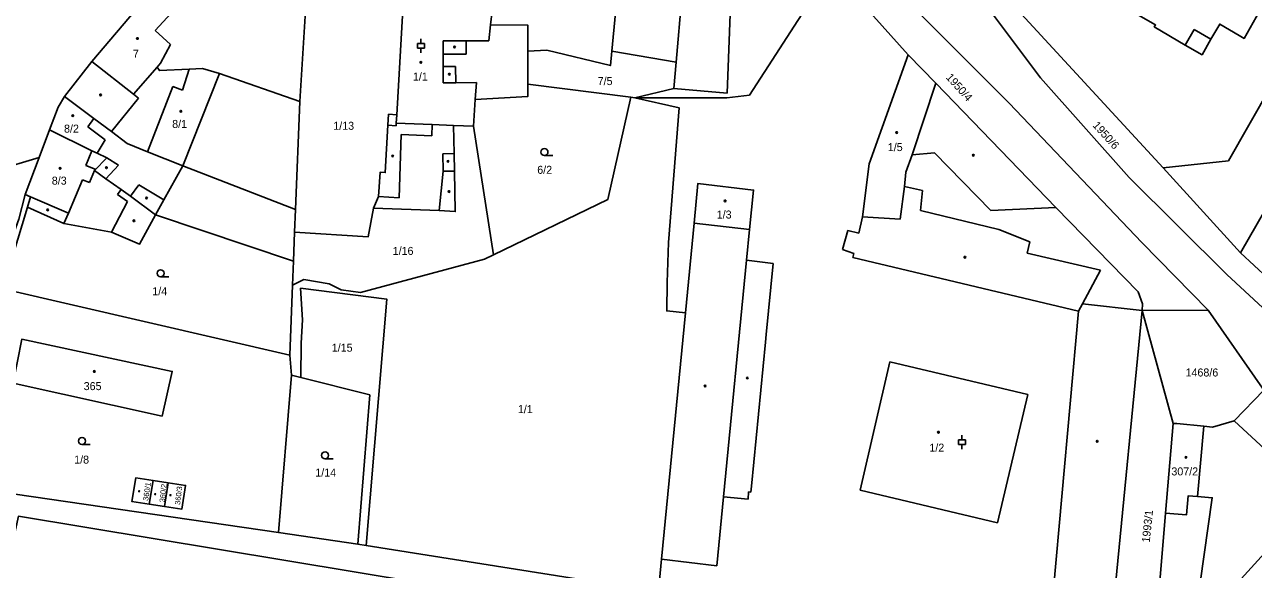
# Model space of a CAD drawing. Extents: x -793666 to -785424, y -1118958 to -1108761.
# Drawn here: x -788273.7 to -788012.6, y -1116929.5 to -1116813.7 of the extents above; entities that cross this region are included whole.
import ezdxf

# ---------------------------------------------------------------- set-up
doc = ezdxf.new("R2010")
doc.units = 0
for name, color, linetype in [('Hranice parcel', 7, 'Continuous'), ('Parcelní čísla', 7, 'Continuous'), ('Vnitřní kresba', 7, 'Continuous'), ('Značky budov', 7, 'Continuous'), ('Značky kultur', 7, 'Continuous')]:
    doc.layers.add(name, color=color, linetype=linetype)

msp = doc.modelspace()

# ---------------------------------------------------------------- linework, layer by layer
at = {"layer": 'Hranice parcel'}
for p, q in [((-788086.56, -1116784.66), (-788031.75, -1116844.15)), ((-788135.27, -1116821.65), (-788132.81, -1116792.93)), ((-788102.31, -1116801.86), (-788119.65, -1116828.64)), ((-788085.95, -1116820.1), (-788102.31, -1116801.86)), ((-788215.23, -1116830.01), (-788213.88, -1116808.51)), ((-788166.76, -1116819.32), (-788166.76, -1116826.32)), ((-788148.95, -1116819.33), (-788135.27, -1116821.65)), ((-788259.4, -1116821.53), (-788265.21, -1116828.93)), ((-788080.11, -1116826.14), (-788085.95, -1116820.1)), ((-788166.76, -1116826.32), (-788144.9, -1116829.12)), ((-788216.17, -1116853), (-788215.23, -1116830.01)), ((-788144.9, -1116829.12), (-788144.03, -1116829.23)), ((-788124.47, -1116829.22), (-788144.03, -1116829.23)), ((-788119.65, -1116828.64), (-788124.47, -1116829.22)), ((-788174.1, -1116862.62), (-788178.35, -1116835.27)), ((-788270.62, -1116841.89), (-788268.43, -1116836.01)), ((-788284.93, -1116846.27), (-788270.62, -1116841.89)), ((-788273.57, -1116849.78), (-788270.62, -1116841.89)), ((-788004.05, -1116842.47), (-788015.35, -1116862.16)), ((-788015.35, -1116862.16), (-788031.75, -1116844.15)), ((-788278.3, -1116869.83), (-788273.09, -1116852.5)), ((-788216.34, -1116857.79), (-788216.17, -1116853)), ((-788245.9, -1116854.09), (-788216.56, -1116863.93)), ((-788216.56, -1116863.93), (-788216.34, -1116857.79)), ((-788216.76, -1116869.03), (-788216.56, -1116863.93)), ((-787978.53, -1116896.51), (-788015.35, -1116862.16)), ((-788216.76, -1116869.03), (-788217.35, -1116883.92)), ((-788278.3, -1116869.83), (-788217.35, -1116883.92)), ((-788022.19, -1116874.41), (-788036.25, -1116874.48)), ((-788036.25, -1116874.48), (-788029.67, -1116898.48)), ((-788010.66, -1116890.98), (-788022.19, -1116874.41)), ((-788217.35, -1116883.92), (-788216.97, -1116888.2)), ((-788219.76, -1116921.65), (-788216.97, -1116888.2)), ((-788216.97, -1116888.2), (-788215.03, -1116888.69)), ((-788016.7, -1116897.93), (-788010.38, -1116891.39)), ((-788029.67, -1116898.48), (-788031.28, -1116917.52)), ((-788024.5, -1116914.01), (-788023.17, -1116899.06)), ((-788247.21, -1116915.61), (-788246.4, -1116910.57)), ((-788246.4, -1116910.57), (-788243.2, -1116911.06)), ((-788244, -1116916.09), (-788243.2, -1116911.06)), ((-788219.76, -1116921.65), (-788280.81, -1116912.75)), ((-788244, -1116916.09), (-788247.21, -1116915.61)), ((-788031.28, -1116917.52), (-788034.85, -1116959.6)), ((-788202.9, -1116924.1), (-788219.76, -1116921.65)), ((-788201.1, -1116924.39), (-788202.9, -1116924.1)), ((-788139.02, -1116934.24), (-788201.1, -1116924.39))]:
    msp.add_line(p, q, dxfattribs=at)
for points in [[(-787892.56, -1116976.99), (-787895.19, -1116981.23), (-787941.8, -1116937.65), (-788018.27, -1116866.79), (-788038.98, -1116846.21), (-788057.86, -1116825), (-788078.06, -1116797.96), (-788091.43, -1116783.54), (-788101.65, -1116776.74), (-788123.35, -1116751.89), (-788142.7, -1116729.68), (-788154.86, -1116714.68), (-788158.83, -1116708.96), (-788160.26, -1116705.12), (-788161.73, -1116697.18), (-788161.16, -1116678.39), (-788158.78, -1116640.39), (-788158.44, -1116620.71), (-788158.79, -1116611.56), (-788160.53, -1116602.53)], [(-788067.75, -1116794.03), (-788033.39, -1116813.75), (-788033.67, -1116814.13), (-788027.08, -1116818.05), (-788023.52, -1116820.1), (-788021.63, -1116816.78), (-788019.77, -1116813.56), (-788015.67, -1116816), (-788014.58, -1116816.6), (-788011.36, -1116810.96), (-788011.98, -1116810.6), (-788004.49, -1116797.7), (-788002.85, -1116798.65), (-787998.57, -1116791.26), (-788020.48, -1116778.64), (-788030.53, -1116772.85), (-788034.34, -1116779.51), (-788061.85, -1116783.73), (-788067.75, -1116794.03)], [(-788168.06, -1116778.04), (-788159.81, -1116778.04), (-788147.84, -1116782.59), (-788145.53, -1116783.68), (-788148.95, -1116819.33)], [(-788121.73, -1116777.04), (-788119.47, -1116776.79), (-788115.27, -1116779.69), (-788102.26, -1116794.62), (-788094.84, -1116799.67), (-788082.62, -1116812.27), (-788064.51, -1116830.39), (-788036.35, -1116859.97), (-788022.19, -1116874.41)], [(-788031.75, -1116844.15), (-788017.93, -1116842.61), (-787991.11, -1116795.57), (-787986.85, -1116788.1)], [(-788259.4, -1116821.53), (-788244.9, -1116804.37), (-788241.47, -1116800.45)], [(-788193.21, -1116808), (-788194.63, -1116832.82), (-788196.35, -1116832.72), (-788196.49, -1116835.08), (-788197.06, -1116845.13), (-788198.15, -1116845.07), (-788198.52, -1116850.18), (-788199.59, -1116852.67)], [(-788166.76, -1116819.32), (-788166.76, -1116813.8), (-788174.7, -1116813.74), (-788174.01, -1116807.68), (-788193.21, -1116808)], [(-788148.95, -1116819.33), (-788149.24, -1116822.37), (-788162.77, -1116819.14), (-788166.76, -1116819.32)], [(-788215.23, -1116830.01), (-788232.28, -1116824.04), (-788235.93, -1116822.99), (-788238.75, -1116823.13), (-788245.05, -1116823.46), (-788245.56, -1116822.72), (-788250.56, -1116828.47), (-788259.4, -1116821.53)], [(-788144.03, -1116829.23), (-788135.75, -1116827.23), (-788135.27, -1116821.65)], [(-788080.11, -1116826.14), (-788085.12, -1116841.39), (-788086.46, -1116845.07), (-788086.77, -1116848.06), (-788087.67, -1116855.03), (-788095.65, -1116854.51), (-788094.28, -1116843.27), (-788085.95, -1116820.1)], [(-788178.35, -1116835.27), (-788177.93, -1116829.59), (-788166.76, -1116828.95), (-788166.76, -1116826.32)], [(-788036.25, -1116874.48), (-788036.2, -1116873.03), (-788037.12, -1116870.51), (-788054.59, -1116852.55), (-788080.11, -1116826.14)], [(-788265.21, -1116828.93), (-788266.53, -1116831.25), (-788268.43, -1116836.01)], [(-788265.21, -1116828.93), (-788258.96, -1116833.66), (-788255.25, -1116836.42), (-788251.9, -1116838.94), (-788247.57, -1116840.74), (-788240.08, -1116843.68), (-788216.17, -1116853)], [(-788144.9, -1116829.12), (-788149.81, -1116850.87), (-788174.1, -1116862.62)], [(-788144.03, -1116829.23), (-788134.59, -1116831.38), (-788136.85, -1116860), (-788137.18, -1116868.51), (-788137.26, -1116874.52), (-788133.28, -1116874.91), (-788138.4, -1116927.32), (-788138.66, -1116930.26), (-788139.02, -1116934.24)], [(-788199.59, -1116852.67), (-788185.64, -1116853.16), (-788182.18, -1116853.42), (-788182.35, -1116844.81), (-788182.43, -1116841.08), (-788182.55, -1116835.11), (-788178.35, -1116835.27)], [(-788268.43, -1116836.01), (-788259.4, -1116840.51), (-788258.26, -1116841), (-788256.25, -1116842.01), (-788258.85, -1116844.71), (-788256.4, -1116846.45), (-788253.17, -1116848.73), (-788251.22, -1116850.11), (-788245.9, -1116854.09)], [(-788119.65, -1116857.26), (-788131.44, -1116855.91), (-788130.65, -1116847.42), (-788118.8, -1116848.84), (-788119.65, -1116857.26)], [(-788286.19, -1116895.2), (-788284.39, -1116881.3), (-788274.95, -1116855.05), (-788273.57, -1116849.78)], [(-788273.09, -1116852.5), (-788272.42, -1116850.28), (-788273.57, -1116849.78)], [(-788273.09, -1116852.5), (-788265.37, -1116855.98), (-788255.24, -1116857.8), (-788249.26, -1116860.34), (-788245.9, -1116854.09)], [(-788216.34, -1116857.79), (-788200.69, -1116858.77), (-788199.59, -1116852.67)], [(-788174.1, -1116862.62), (-788176.01, -1116863.54), (-788202.36, -1116870.59), (-788206.44, -1116870.03), (-788208.96, -1116868.79), (-788214.35, -1116867.86), (-788216.76, -1116869.03)], [(-788215.03, -1116888.69), (-788214.92, -1116881.36), (-788214.67, -1116876.45), (-788215.08, -1116869.68)], [(-788215.08, -1116869.68), (-788196.74, -1116872.03), (-788201.1, -1116924.39)], [(-788043.54, -1116952.39), (-788042.44, -1116939.2), (-788042.09, -1116934.95), (-788036.25, -1116874.48)], [(-788244.45, -1116896.91), (-788242.34, -1116887.41), (-788274.3, -1116880.57), (-788276.14, -1116889.87), (-788244.45, -1116896.91)], [(-788202.9, -1116924.1), (-788200.36, -1116892.38), (-788215.03, -1116888.69)], [(-788024.5, -1116914.01), (-788021.36, -1116914.26), (-788025.63, -1116944.35), (-788021.8, -1116951.18), (-788010.97, -1116961.52), (-788000.13, -1116964.06), (-787981.26, -1116937.26), (-787984.02, -1116928.1), (-788016.7, -1116897.93)], [(-788023.17, -1116899.06), (-788021.28, -1116899.23), (-788016.7, -1116897.93)], [(-788023.17, -1116899.06), (-788028.88, -1116898.5), (-788029.67, -1116898.48)], [(-788247.21, -1116915.61), (-788250.88, -1116915.06), (-788250.05, -1116910), (-788246.4, -1116910.57)], [(-788243.2, -1116911.06), (-788239.48, -1116911.64), (-788240.26, -1116916.65), (-788244, -1116916.09)], [(-788031.28, -1116917.52), (-788026.8, -1116917.85), (-788026.44, -1116913.83), (-788024.5, -1116914.01)], [(-788160.99, -1116937.11), (-788164.62, -1116978.28), (-788284.44, -1116960.86), (-788274.96, -1116918.14), (-788160.99, -1116937.11)]]:
    msp.add_lwpolyline(points, dxfattribs=at)
at = {"layer": 'Vnitřní kresba'}
for p, q in [((-788124.43, -1116828.22), (-788123.03, -1116793.32)), ((-788240.09, -1116808.55), (-788245.95, -1116814.96)), ((-788174.7, -1116813.74), (-788175.08, -1116817.11)), ((-788245.95, -1116814.96), (-788242.71, -1116817.92)), ((-788179.87, -1116817.12), (-788184.74, -1116817.13)), ((-788184.74, -1116817.13), (-788184.74, -1116819.98)), ((-788175.08, -1116817.11), (-788179.87, -1116817.12)), ((-788179.87, -1116817.12), (-788179.87, -1116819.97)), ((-788025.18, -1116814.74), (-788027.08, -1116818.05)), ((-788021.63, -1116816.78), (-788025.18, -1116814.74)), ((-788242.71, -1116817.92), (-788244.82, -1116821.87)), ((-788244.82, -1116821.87), (-788245.56, -1116822.72)), ((-788179.87, -1116819.97), (-788184.74, -1116819.98)), ((-788184.74, -1116819.98), (-788184.73, -1116822.6)), ((-788240.15, -1116827.61), (-788238.75, -1116823.13)), ((-788232.28, -1116824.04), (-788240.08, -1116843.68)), ((-788184.73, -1116822.6), (-788182.11, -1116822.59)), ((-788184.73, -1116822.6), (-788184.73, -1116826.03)), ((-788182.11, -1116822.59), (-788182.1, -1116826.02)), ((-788247.57, -1116840.74), (-788242.2, -1116826.82)), ((-788242.2, -1116826.82), (-788240.15, -1116827.61)), ((-788184.73, -1116826.03), (-788182.1, -1116826.02)), ((-788182.1, -1116826.02), (-788177.66, -1116826.01)), ((-788177.66, -1116826.01), (-788177.93, -1116829.59)), ((-788135.75, -1116827.23), (-788124.43, -1116828.22)), ((-788249.5, -1116829.3), (-788255.25, -1116836.42)), ((-788250.56, -1116828.47), (-788249.5, -1116829.3)), ((-788194.63, -1116832.82), (-788194.73, -1116834.64)), ((-788258.96, -1116833.66), (-788260.28, -1116835.38)), ((-788260.28, -1116835.38), (-788256.6, -1116838.14)), ((-788194.76, -1116835.18), (-788196.49, -1116835.08)), ((-788194.73, -1116834.64), (-788194.76, -1116835.18)), ((-788187.1, -1116834.93), (-788194.73, -1116834.64)), ((-788187.1, -1116834.93), (-788187.2, -1116837.31)), ((-788182.55, -1116835.11), (-788187.1, -1116834.93)), ((-788256.6, -1116838.14), (-788258.26, -1116841)), ((-788193.69, -1116837.06), (-788194.14, -1116850.47)), ((-788187.2, -1116837.31), (-788193.69, -1116837.06)), ((-788259.4, -1116840.51), (-788260.68, -1116843.61)), ((-788256.25, -1116842.01), (-788253.73, -1116843.53)), ((-788182.43, -1116841.08), (-788184.85, -1116841.13)), ((-788184.85, -1116841.13), (-788184.77, -1116844.85)), ((-788085.12, -1116841.39), (-788080.34, -1116840.95)), ((-788080.34, -1116840.95), (-788068.38, -1116853.19)), ((-788260.68, -1116843.61), (-788258.73, -1116844.41)), ((-788258.85, -1116844.71), (-788259.9, -1116847.27)), ((-788258.73, -1116844.41), (-788258.85, -1116844.71)), ((-788253.73, -1116843.53), (-788256.4, -1116846.45)), ((-788244.14, -1116850.93), (-788240.08, -1116843.68)), ((-788184.77, -1116844.85), (-788185.64, -1116853.16)), ((-788184.77, -1116844.85), (-788182.35, -1116844.81)), ((-788261.42, -1116846.65), (-788264.35, -1116853.78)), ((-788259.9, -1116847.27), (-788261.42, -1116846.65)), ((-788251.22, -1116850.11), (-788249.43, -1116847.7)), ((-788249.43, -1116847.7), (-788244.14, -1116850.93)), ((-788082.95, -1116848.93), (-788086.77, -1116848.06)), ((-788272.42, -1116850.28), (-788264.35, -1116853.78)), ((-788253.93, -1116849.81), (-788253.17, -1116848.73)), ((-788251.84, -1116851.28), (-788253.93, -1116849.81)), ((-788244.14, -1116850.93), (-788245.9, -1116854.09)), ((-788194.14, -1116850.47), (-788198.52, -1116850.18)), ((-788083.34, -1116853.21), (-788082.95, -1116848.93)), ((-788264.35, -1116853.78), (-788265.37, -1116855.98)), ((-788255.24, -1116857.8), (-788251.84, -1116851.28)), ((-788066.7, -1116857.2), (-788083.34, -1116853.21)), ((-788068.38, -1116853.19), (-788054.59, -1116852.55)), ((-788131.44, -1116855.91), (-788133.28, -1116874.91)), ((-788095.65, -1116854.51), (-788096.48, -1116858.01)), ((-788120.28, -1116863.72), (-788119.65, -1116857.26)), ((-788098.79, -1116857.47), (-788099.91, -1116861.46)), ((-788096.48, -1116858.01), (-788098.79, -1116857.47)), ((-788060.09, -1116859.87), (-788066.7, -1116857.2)), ((-788099.91, -1116861.46), (-788097.51, -1116862.33)), ((-788060.65, -1116862.27), (-788060.09, -1116859.87)), ((-788120.28, -1116863.72), (-788125.21, -1116914.05)), ((-788114.64, -1116864.42), (-788120.28, -1116863.72)), ((-788097.51, -1116862.33), (-788097.72, -1116863.2)), ((-788097.72, -1116863.2), (-788049.79, -1116874.59)), ((-788045.12, -1116865.85), (-788060.65, -1116862.27)), ((-788116.12, -1116879.58), (-788114.64, -1116864.42)), ((-788048.94, -1116873), (-788045.12, -1116865.85)), ((-788055.1, -1116933.69), (-788049.79, -1116874.59)), ((-788049.79, -1116874.59), (-788048.94, -1116873)), ((-788048.94, -1116873), (-788036.25, -1116874.48)), ((-788116.28, -1116881.17), (-788116.12, -1116879.58)), ((-788119.27, -1116911.79), (-788116.28, -1116881.17)), ((-788096.15, -1116912.66), (-788089.88, -1116885.36)), ((-788089.88, -1116885.36), (-788060.56, -1116892.31)), ((-788060.56, -1116892.31), (-788066.97, -1116919.56)), ((-788119.97, -1116914.57), (-788119.89, -1116913.02)), ((-788119.89, -1116913.02), (-788119.39, -1116913.07)), ((-788119.39, -1116913.07), (-788119.27, -1116911.79)), ((-788066.97, -1116919.56), (-788096.15, -1116912.66)), ((-788126.6, -1116928.71), (-788125.21, -1116914.05)), ((-788125.21, -1116914.05), (-788119.97, -1116914.57)), ((-788021.44, -1116938.28), (-788001.97, -1116916.91)), ((-788138.4, -1116927.32), (-788126.6, -1116928.71))]:
    msp.add_line(p, q, dxfattribs=at)
at = {"layer": 'Značky budov'}
for centre, radius in [((-788249.72, -1116816.63), 0.175), ((-788182.34, -1116818.44), 0.175), ((-788189.49, -1116821.7), 0.175), ((-788183.46, -1116824.22), 0.175), ((-788257.56, -1116828.61), 0.175), ((-788263.45, -1116833.03), 0.175), ((-788240.49, -1116832.1), 0.175), ((-788088.41, -1116836.62), 0.175), ((-788195.5, -1116841.61), 0.175), ((-788183.75, -1116842.75), 0.175), ((-788072.11, -1116841.43), 0.175), ((-788266.15, -1116844.24), 0.175), ((-788256.31, -1116844.09), 0.175), ((-788247.78, -1116850.55), 0.175), ((-788183.53, -1116849.16), 0.175), ((-788124.86, -1116851.15), 0.175), ((-788268.81, -1116853.06), 0.175), ((-788250.48, -1116855.38), 0.175), ((-788073.92, -1116863.12), 0.175), ((-788258.87, -1116887.4), 0.175), ((-788129.11, -1116890.51), 0.175), ((-788120.15, -1116888.79), 0.175), ((-788079.53, -1116900.32), 0.175), ((-788045.79, -1116902.24), 0.175), ((-788026.93, -1116905.66), 0.175), ((-788249.35, -1116912.87), 0.117), ((-788245.94, -1116913.48), 0.117), ((-788242.7, -1116913.7), 0.117)]:
    msp.add_circle(centre, radius, dxfattribs=at)
at = {"layer": 'Značky kultur'}
for p, q in [((-788189.48, -1116817.69), (-788189.48, -1116816.69)), ((-788190.23, -1116817.69), (-788188.73, -1116817.69)), ((-788190.23, -1116818.69), (-788190.23, -1116817.69)), ((-788190.23, -1116818.69), (-788188.73, -1116818.69)), ((-788189.48, -1116819.69), (-788189.48, -1116818.69)), ((-788188.73, -1116818.69), (-788188.73, -1116817.69)), ((-788163.24, -1116841.52), (-788161.49, -1116841.52)), ((-788244.8, -1116867.29), (-788243.05, -1116867.29)), ((-788261.5, -1116902.94), (-788259.75, -1116902.94)), ((-788075.28, -1116901.92), (-788073.78, -1116901.92)), ((-788075.28, -1116902.92), (-788075.28, -1116901.92)), ((-788075.28, -1116902.92), (-788073.78, -1116902.92)), ((-788074.53, -1116901.92), (-788074.53, -1116900.92)), ((-788074.53, -1116903.92), (-788074.53, -1116902.92)), ((-788073.78, -1116902.92), (-788073.78, -1116901.92)), ((-788209.86, -1116905.99), (-788208.11, -1116905.99))]:
    msp.add_line(p, q, dxfattribs=at)
for centre in [(-788163.24, -1116840.77), (-788244.8, -1116866.54), (-788261.5, -1116902.19), (-788209.86, -1116905.24)]:
    msp.add_circle(centre, 0.75, dxfattribs=at)

# ---------------------------------------------------------------- texts
at = {"layer": 'Parcelní čísla'}
for s, p in [('7', (-788250.68, -1116820.7)), ('1/1', (-788191.19, -1116825.57)), ('7/5', (-788151.94, -1116826.53)), ('8/2', (-788265.32, -1116836.64)), ('8/1', (-788242.34, -1116835.64)), ('1/13', (-788208.11, -1116836.03)), ('1/5', (-788090.29, -1116840.56)), ('8/3', (-788267.92, -1116847.69)), ('6/2', (-788164.77, -1116845.39)), ('1/3', (-788126.64, -1116854.9)), ('1/16', (-788195.49, -1116862.63)), ('1/4', (-788246.56, -1116871.2)), ('1/15', (-788208.43, -1116883.2)), ('1468/6', (-788027.03, -1116888.47)), ('365', (-788261.14, -1116891.37)), ('1/1', (-788168.89, -1116896.25)), ('1/2', (-788081.46, -1116904.45)), ('1/8', (-788263.16, -1116906.99)), ('1/14', (-788211.93, -1116909.75)), ('307/2', (-788030.04, -1116909.5))]:
    msp.add_text(s, height=1.7, dxfattribs=at).set_placement(p)
for s, height, rotation, p in [('1950/4', 1.7, 312, (-788078.06, -1116824.98)), ('1950/6', 1.7, 312, (-788046.88, -1116835.18)), ('360/1', 1.14, 81, (-788247.45, -1116914.95)), ('360/2', 1.14, 84, (-788243.92, -1116915.27)), ('360/3', 1.14, 83, (-788240.66, -1116915.8)), ('1993/1', 1.7, 84, (-788034.65, -1116923.84))]:
    msp.add_text(s, height=height, rotation=rotation, dxfattribs=at).set_placement(p)

doc.saveas('drawing.dxf')
